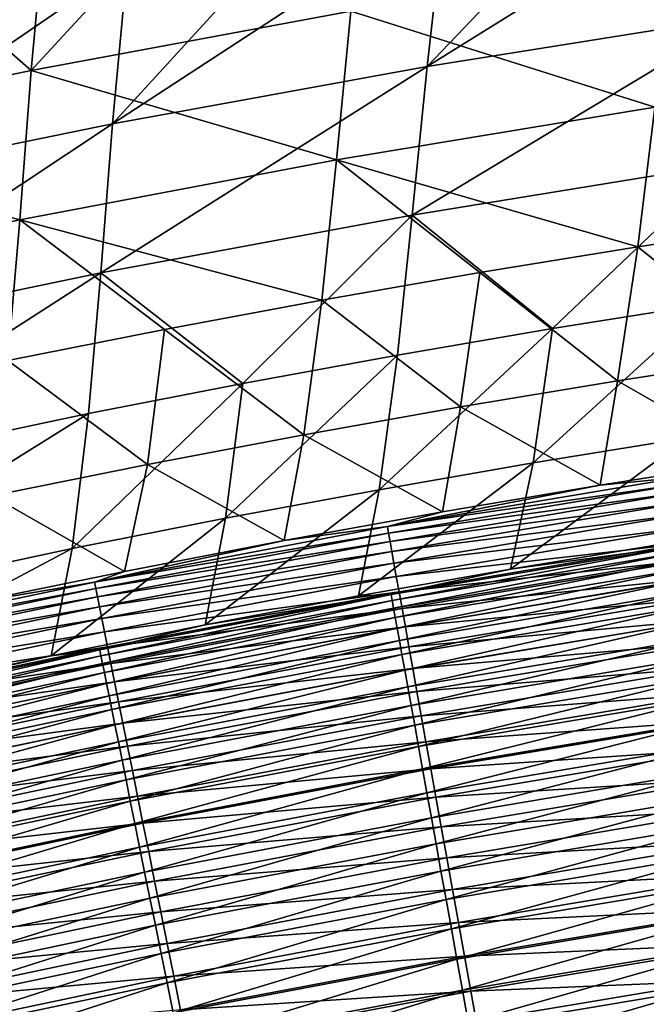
# Model space of a CAD drawing. Header units: metres. Extents: x 0 to 1400, y -1400 to 0.
# Tile 269 of 338: x 750 to 778, y -145 to -102. Entities that reach past the tile are written whole.
import ezdxf

# ---------------------------------------------------------------- set-up
doc = ezdxf.new("R2010")
doc.units = ezdxf.units.M

msp = doc.modelspace()

# ---------------------------------------------------------------- linework, layer by layer
at = {"layer": 'None'}
for points in [[(782.800903, -94.426468, -199.867569), (775.786987, -95.476776, -199.872437), (767.985657, -103.629807, -255.839676)], [(767.985657, -103.629807, -255.839676), (781.86145, -101.420616, -255.82933), (782.800903, -94.426468, -199.867569)], [(758.315857, -95.421333, -200.275085), (750.586853, -103.807663, -256.219849), (751.227295, -96.748245, -200.279816)], [(764.63916, -101.20118, -256.209503), (750.586853, -103.807663, -256.219849), (758.315857, -95.421333, -200.275085)], [(767.985657, -103.629807, -255.839676), (775.786987, -95.476776, -199.872437), (768.7854, -96.605034, -199.877167)], [(751.227295, -96.748245, -200.279816), (750.586853, -103.807663, -256.219849), (744.157837, -98.151138, -200.284409)], [(754.16272, -106.145538, -255.849457), (767.985657, -103.629807, -255.839676), (768.7854, -96.605034, -199.877167)], [(768.7854, -96.605034, -199.877167), (761.796875, -97.81031, -199.881775), (754.16272, -106.145538, -255.849457)], [(750.586853, -103.807663, -256.219849), (736.611206, -106.71711, -256.229614), (744.157837, -98.151138, -200.284409)], [(754.16272, -106.145538, -255.849457), (761.796875, -97.81031, -199.881775), (754.822144, -99.091652, -199.88623)], [(778.759705, -98.905357, -256.1987), (777.995056, -105.413879, -312.162842), (764.63916, -101.20118, -256.209503)], [(754.822144, -99.091652, -199.88623), (747.861877, -100.448143, -199.890549), (740.398376, -108.960342, -255.858627)], [(740.398376, -108.960342, -255.858627), (754.16272, -106.145538, -255.849457), (754.822144, -99.091652, -199.88623)], [(764.63916, -101.20118, -256.209503), (764.003784, -107.736351, -312.173248), (750.586853, -103.807663, -256.219849)], [(777.995056, -105.413879, -312.162842), (764.003784, -107.736351, -312.173248), (764.63916, -101.20118, -256.209503)], [(767.985657, -103.629807, -255.839676), (767.335693, -110.160187, -311.822388), (781.86145, -101.420616, -255.82933)], [(767.335693, -110.160187, -311.822388), (781.084778, -107.924309, -311.812408), (781.86145, -101.420616, -255.82933)], [(750.586853, -103.807663, -256.219849), (750.081116, -110.36866, -312.183197), (736.611206, -106.71711, -256.229614)], [(764.003784, -107.736351, -312.173248), (750.081116, -110.36866, -312.183197), (750.586853, -103.807663, -256.219849)], [(754.16272, -106.145538, -255.849457), (753.639832, -112.701332, -311.831818), (767.985657, -103.629807, -255.839676)], [(753.639832, -112.701332, -311.831818), (767.335693, -110.160187, -311.822388), (767.985657, -103.629807, -255.839676)], [(777.242615, -111.550644, -368.125061), (764.003784, -107.736351, -312.173248), (777.995056, -105.413879, -312.162842)], [(784.204529, -110.495384, -368.120605), (777.242615, -111.550644, -368.125061), (777.995056, -105.413879, -312.162842)], [(740.398376, -108.960342, -255.858627), (740.003235, -115.540199, -311.840729), (754.16272, -106.145538, -255.849457)], [(740.003235, -115.540199, -311.840729), (753.639832, -112.701332, -311.831818), (754.16272, -106.145538, -255.849457)], [(750.081116, -110.36866, -312.183197), (736.235718, -113.303078, -312.192627), (736.611206, -106.71711, -256.229614)], [(763.36377, -113.897858, -368.133698), (750.081116, -110.36866, -312.183197), (764.003784, -107.736351, -312.173248)], [(770.295288, -112.685143, -368.129425), (763.36377, -113.897858, -368.133698), (764.003784, -107.736351, -312.173248)], [(777.242615, -111.550644, -368.125061), (770.295288, -112.685143, -368.129425), (764.003784, -107.736351, -312.173248)], [(773.496521, -115.148918, -367.802643), (781.084778, -107.924309, -311.812408), (767.335693, -110.160187, -311.822388)], [(780.322327, -114.057007, -367.79834), (781.084778, -107.924309, -311.812408), (773.496521, -115.148918, -367.802643)], [(767.335693, -110.160187, -311.822388), (753.639832, -112.701332, -311.831818), (759.883606, -117.562538, -367.810944)], [(766.68335, -116.317749, -367.806824), (767.335693, -110.160187, -311.822388), (759.883606, -117.562538, -367.810944)], [(766.68335, -116.317749, -367.806824), (773.496521, -115.148918, -367.802643), (767.335693, -110.160187, -311.822388)], [(750.081116, -110.36866, -312.183197), (749.554077, -116.553841, -368.141937), (736.235718, -113.303078, -312.192627)], [(756.449585, -115.187759, -368.137848), (749.554077, -116.553841, -368.141937), (750.081116, -110.36866, -312.183197)], [(763.36377, -113.897858, -368.133698), (756.449585, -115.187759, -368.137848), (750.081116, -110.36866, -312.183197)], [(777.242615, -111.550644, -368.125061), (784.204529, -110.495384, -368.120605), (783.269531, -116.367065, -424.062805)], [(770.295288, -112.685143, -368.129425), (777.242615, -111.550644, -368.125061), (776.353394, -117.435493, -424.065674)], [(776.353394, -117.435493, -424.065674), (777.242615, -111.550644, -368.125061), (783.269531, -116.367065, -424.062805)], [(753.098022, -118.882317, -367.814941), (753.639832, -112.701332, -311.831818), (739.572571, -121.743057, -367.822601)], [(753.639832, -112.701332, -311.831818), (740.003235, -115.540199, -311.840729), (739.572571, -121.743057, -367.822601)], [(753.639832, -112.701332, -311.831818), (753.098022, -118.882317, -367.814941), (759.883606, -117.562538, -367.810944)], [(763.36377, -113.897858, -368.133698), (770.295288, -112.685143, -368.129425), (769.451965, -118.582687, -424.068451)], [(769.451965, -118.582687, -424.068451), (770.295288, -112.685143, -368.129425), (776.353394, -117.435493, -424.065674)], [(756.449585, -115.187759, -368.137848), (763.36377, -113.897858, -368.133698), (762.566589, -119.807625, -424.071167)], [(762.566589, -119.807625, -424.071167), (763.36377, -113.897858, -368.133698), (769.451965, -118.582687, -424.068451)], [(773.496521, -115.148918, -367.802643), (772.644775, -121.043266, -423.774811), (780.322327, -114.057007, -367.79834)], [(772.644775, -121.043266, -423.774811), (779.425659, -119.938507, -423.77179), (780.322327, -114.057007, -367.79834)], [(749.554077, -116.553841, -368.141937), (756.449585, -115.187759, -368.137848), (755.698669, -121.109306, -424.073822)], [(755.698669, -121.109306, -424.073822), (756.449585, -115.187759, -368.137848), (762.566589, -119.807625, -424.071167)], [(766.68335, -116.317749, -367.806824), (765.876648, -122.224434, -423.777771), (773.496521, -115.148918, -367.802643)], [(765.876648, -122.224434, -423.777771), (772.644775, -121.043266, -423.774811), (773.496521, -115.148918, -367.802643)], [(759.883606, -117.562538, -367.810944), (759.122131, -123.481041, -423.780701), (766.68335, -116.317749, -367.806824)], [(759.122131, -123.481041, -423.780701), (765.876648, -122.224434, -423.777771), (766.68335, -116.317749, -367.806824)], [(748.84967, -122.486717, -424.076355), (749.554077, -116.553841, -368.141937), (755.698669, -121.109306, -424.073822)], [(776.353394, -117.435493, -424.065674), (783.269531, -116.367065, -424.062805), (782.471985, -120.939232, -469.166962)], [(753.098022, -118.882317, -367.814941), (752.382019, -124.812103, -423.783569), (759.883606, -117.562538, -367.810944)], [(752.382019, -124.812103, -423.783569), (759.122131, -123.481041, -423.780701), (759.883606, -117.562538, -367.810944)], [(769.451965, -118.582687, -424.068451), (776.353394, -117.435493, -424.065674), (775.588013, -122.024628, -469.163727)], [(775.588013, -122.024628, -469.163727), (776.353394, -117.435493, -424.065674), (782.471985, -120.939232, -469.166962)], [(739.572571, -121.743057, -367.822601), (738.948181, -127.693802, -423.789154), (753.098022, -118.882317, -367.814941)], [(738.948181, -127.693802, -423.789154), (752.382019, -124.812103, -423.783569), (753.098022, -118.882317, -367.814941)], [(762.566589, -119.807625, -424.071167), (769.451965, -118.582687, -424.068451), (768.665894, -123.197723, -469.160065)], [(768.665894, -123.197723, -469.160065), (769.451965, -118.582687, -424.068451), (775.588013, -122.024628, -469.163727)], [(755.698669, -121.109306, -424.073822), (762.566589, -119.807625, -424.071167), (761.705322, -124.459564, -469.155945)], [(761.705322, -124.459564, -469.155945), (762.566589, -119.807625, -424.071167), (768.665894, -123.197723, -469.160065)], [(772.644775, -121.043266, -423.774811), (771.643127, -125.712227, -468.870575), (779.425659, -119.938507, -423.77179)], [(771.643127, -125.712227, -468.870575), (778.370056, -124.59964, -468.873749), (779.425659, -119.938507, -423.77179)], [(748.84967, -122.486717, -424.076355), (755.698669, -121.109306, -424.073822), (754.6875, -125.814896, -469.151306)], [(754.6875, -125.814896, -469.151306), (755.698669, -121.109306, -424.073822), (761.705322, -124.459564, -469.155945)], [(765.876648, -122.224434, -423.777771), (764.970154, -126.892456, -468.867065), (772.644775, -121.043266, -423.774811)], [(764.970154, -126.892456, -468.867065), (771.643127, -125.712227, -468.870575), (772.644775, -121.043266, -423.774811)], [(779.18158, -121.679115, -470.885315), (775.588013, -122.024628, -469.163727), (782.471985, -120.939232, -469.166962)], [(779.226563, -121.965149, -472.607269), (766.23877, -123.845581, -470.879059), (779.18158, -121.679115, -470.885315)], [(779.18158, -121.679115, -470.885315), (766.23877, -123.845581, -470.879059), (775.588013, -122.024628, -469.163727)], [(766.23877, -123.845581, -470.879059), (779.226563, -121.965149, -472.607269), (766.289917, -124.130341, -472.601257)], [(766.289917, -124.130341, -472.601257), (779.226563, -121.965149, -472.607269), (779.283875, -122.329613, -474.317017)], [(759.122131, -123.481041, -423.780701), (758.230896, -128.161514, -468.863129), (765.876648, -122.224434, -423.777771)], [(758.230896, -128.161514, -468.863129), (764.970154, -126.892456, -468.867065), (765.876648, -122.224434, -423.777771)], [(766.23877, -123.845581, -470.879059), (768.665894, -123.197723, -469.160065), (775.588013, -122.024628, -469.163727)], [(766.355042, -124.493233, -474.311279), (766.289917, -124.130341, -472.601257), (779.283875, -122.329613, -474.317017)], [(766.355042, -124.493233, -474.311279), (779.283875, -122.329613, -474.317017), (779.353333, -122.771416, -476.010284)], [(747.73114, -127.24041, -469.146301), (748.84967, -122.486717, -424.076355), (754.6875, -125.814896, -469.151306)], [(766.434021, -124.933205, -476.004822), (766.355042, -124.493233, -474.311279), (779.353333, -122.771416, -476.010284)], [(779.353333, -122.771416, -476.010284), (779.434814, -123.289497, -477.682831), (766.434021, -124.933205, -476.004822)], [(761.705322, -124.459564, -469.155945), (768.665894, -123.197723, -469.160065), (766.23877, -123.845581, -470.879059)], [(752.382019, -124.812103, -423.783569), (751.459412, -129.514328, -468.858795), (759.122131, -123.481041, -423.780701)], [(751.459412, -129.514328, -468.858795), (758.230896, -128.161514, -468.863129), (759.122131, -123.481041, -423.780701)], [(779.434814, -123.289497, -477.682831), (766.526672, -125.449188, -477.677643), (766.434021, -124.933205, -476.004822)], [(766.526672, -125.449188, -477.677643), (779.434814, -123.289497, -477.682831), (779.528076, -123.882782, -479.330414)], [(761.705322, -124.459564, -469.155945), (766.23877, -123.845581, -470.879059), (753.363464, -126.279922, -470.871124)], [(753.363464, -126.279922, -470.871124), (766.23877, -123.845581, -470.879059), (766.289917, -124.130341, -472.601257)], [(753.420532, -126.563217, -472.593658), (753.363464, -126.279922, -470.871124), (766.289917, -124.130341, -472.601257)], [(766.289917, -124.130341, -472.601257), (766.355042, -124.493233, -474.311279), (753.420532, -126.563217, -472.593658)], [(766.632751, -126.040108, -479.325531), (766.526672, -125.449188, -477.677643), (779.528076, -123.882782, -479.330414)], [(779.528076, -123.882782, -479.330414), (779.633057, -124.550194, -480.948792), (766.632751, -126.040108, -479.325531)], [(754.6875, -125.814896, -469.151306), (761.705322, -124.459564, -469.155945), (753.363464, -126.279922, -470.871124)], [(766.355042, -124.493233, -474.311279), (753.493347, -126.92437, -474.304016), (753.420532, -126.563217, -472.593658)], [(753.493347, -126.92437, -474.304016), (766.355042, -124.493233, -474.311279), (766.434021, -124.933205, -476.004822)], [(779.633057, -124.550194, -480.948792), (766.752075, -126.704903, -480.944183), (766.632751, -126.040108, -479.325531)], [(766.752075, -126.704903, -480.944183), (779.633057, -124.550194, -480.948792), (779.749451, -125.290657, -482.533691)], [(738.948181, -127.693802, -423.789154), (738.090088, -132.412888, -468.849121), (752.382019, -124.812103, -423.783569)], [(738.090088, -132.412888, -468.849121), (751.459412, -129.514328, -468.858795), (752.382019, -124.812103, -423.783569)], [(753.581543, -127.362297, -475.997894), (753.493347, -126.92437, -474.304016), (766.434021, -124.933205, -476.004822)], [(766.434021, -124.933205, -476.004822), (766.526672, -125.449188, -477.677643), (753.581543, -127.362297, -475.997894)], [(779.280151, -124.669205, -470.45755), (771.643127, -125.712227, -468.870575), (766.406494, -126.831985, -470.451752)], [(779.280151, -124.669205, -470.45755), (766.406494, -126.831985, -470.451752), (766.453735, -127.094208, -472.038055)], [(779.321777, -124.932617, -472.04364), (779.280151, -124.669205, -470.45755), (766.453735, -127.094208, -472.038055)], [(766.453735, -127.094208, -472.038055), (766.513916, -127.428398, -473.613129), (779.321777, -124.932617, -472.04364)], [(766.513916, -127.428398, -473.613129), (779.374756, -125.26825, -473.618439), (779.321777, -124.932617, -472.04364)], [(779.280151, -124.669205, -470.45755), (778.370056, -124.59964, -468.873749), (771.643127, -125.712227, -468.870575)], [(779.374756, -125.26825, -473.618439), (766.513916, -127.428398, -473.613129), (766.586914, -127.833572, -475.173035)], [(779.438965, -125.675117, -475.178101), (779.374756, -125.26825, -473.618439), (766.586914, -127.833572, -475.173035)], [(766.88446, -127.442497, -482.529358), (766.752075, -126.704903, -480.944183), (779.749451, -125.290657, -482.533691)], [(779.749451, -125.290657, -482.533691), (779.877136, -126.102913, -484.081085), (766.88446, -127.442497, -482.529358)], [(754.6875, -125.814896, -469.151306), (753.363464, -126.279922, -470.871124), (747.73114, -127.24041, -469.146301)], [(766.526672, -125.449188, -477.677643), (753.685059, -127.875954, -477.671082), (753.581543, -127.362297, -475.997894)], [(753.685059, -127.875954, -477.671082), (766.526672, -125.449188, -477.677643), (766.632751, -126.040108, -479.325531)], [(771.643127, -125.712227, -468.870575), (764.970154, -126.892456, -468.867065), (766.406494, -126.831985, -470.451752)], [(766.586914, -127.833572, -475.173035), (766.672546, -128.308762, -476.713867), (779.438965, -125.675117, -475.178101)], [(766.672546, -128.308762, -476.713867), (779.514282, -126.152245, -476.718689), (779.438965, -125.675117, -475.178101)], [(753.363464, -126.279922, -470.871124), (740.560425, -128.9758, -470.861664), (747.73114, -127.24041, -469.146301)], [(740.560425, -128.9758, -470.861664), (753.363464, -126.279922, -470.871124), (753.420532, -126.563217, -472.593658)], [(753.803589, -128.464264, -479.319305), (753.685059, -127.875954, -477.671082), (766.632751, -126.040108, -479.325531)], [(766.632751, -126.040108, -479.325531), (766.752075, -126.704903, -480.944183), (753.803589, -128.464264, -479.319305)], [(766.770569, -128.852966, -478.23172), (779.514282, -126.152245, -476.718689), (766.672546, -128.308762, -476.713867)], [(779.600586, -126.698631, -478.236237), (779.514282, -126.152245, -476.718689), (766.770569, -128.852966, -478.23172)], [(779.877136, -126.102913, -484.081085), (767.029724, -128.251633, -484.077057), (766.88446, -127.442497, -482.529358)], [(767.029724, -128.251633, -484.077057), (779.877136, -126.102913, -484.081085), (780.015808, -126.984894, -485.587982)], [(740.623291, -129.257492, -472.584564), (740.560425, -128.9758, -470.861664), (753.420532, -126.563217, -472.593658)], [(753.420532, -126.563217, -472.593658), (753.493347, -126.92437, -474.304016), (740.623291, -129.257492, -472.584564)], [(766.752075, -126.704903, -480.944183), (753.936951, -129.12616, -480.938324), (753.803589, -128.464264, -479.319305)], [(753.936951, -129.12616, -480.938324), (766.752075, -126.704903, -480.944183), (766.88446, -127.442497, -482.529358)], [(766.880798, -129.46521, -479.722656), (779.600586, -126.698631, -478.236237), (766.770569, -128.852966, -478.23172)], [(779.600586, -126.698631, -478.236237), (766.880798, -129.46521, -479.722656), (779.697571, -127.313293, -479.726898)], [(753.493347, -126.92437, -474.304016), (740.70343, -129.616714, -474.295288), (740.623291, -129.257492, -472.584564)], [(740.70343, -129.616714, -474.295288), (753.493347, -126.92437, -474.304016), (753.581543, -127.362297, -475.997894)], [(766.406494, -126.831985, -470.451752), (758.230896, -128.161514, -468.863129), (753.599731, -129.261017, -470.444427)], [(766.406494, -126.831985, -470.451752), (753.599731, -129.261017, -470.444427), (753.652466, -129.521896, -472.031036)], [(766.453735, -127.094208, -472.038055), (766.406494, -126.831985, -470.451752), (753.652466, -129.521896, -472.031036)], [(753.652466, -129.521896, -472.031036), (753.719666, -129.854462, -473.606415), (766.453735, -127.094208, -472.038055)], [(753.719666, -129.854462, -473.606415), (766.513916, -127.428398, -473.613129), (766.453735, -127.094208, -472.038055)], [(766.406494, -126.831985, -470.451752), (764.970154, -126.892456, -468.867065), (758.230896, -128.161514, -468.863129)], [(767.187439, -129.130249, -485.584229), (767.029724, -128.251633, -484.077057), (780.015808, -126.984894, -485.587982)], [(780.015808, -126.984894, -485.587982), (780.165039, -127.934334, -487.051544), (767.187439, -129.130249, -485.584229)], [(740.800659, -130.052414, -475.989563), (740.70343, -129.616714, -474.295288), (753.581543, -127.362297, -475.997894)], [(753.581543, -127.362297, -475.997894), (753.685059, -127.875954, -477.671082), (740.800659, -130.052414, -475.989563)], [(766.513916, -127.428398, -473.613129), (753.719666, -129.854462, -473.606415), (753.801147, -130.257767, -475.166626)], [(766.586914, -127.833572, -475.173035), (766.513916, -127.428398, -473.613129), (753.801147, -130.257767, -475.166626)], [(754.084961, -129.860596, -482.523865), (753.936951, -129.12616, -480.938324), (766.88446, -127.442497, -482.529358)], [(766.88446, -127.442497, -482.529358), (767.029724, -128.251633, -484.077057), (754.084961, -129.860596, -482.523865)], [(779.697571, -127.313293, -479.726898), (766.880798, -129.46521, -479.722656), (767.003174, -130.144501, -481.182739)], [(779.697571, -127.313293, -479.726898), (767.003174, -130.144501, -481.182739), (779.805237, -127.995239, -481.186737)], [(753.685059, -127.875954, -477.671082), (740.914734, -130.563522, -477.663177), (740.800659, -130.052414, -475.989563)], [(740.914734, -130.563522, -477.663177), (753.685059, -127.875954, -477.671082), (753.803589, -128.464264, -479.319305)], [(753.801147, -130.257767, -475.166626), (753.896729, -130.730804, -476.707794), (766.586914, -127.833572, -475.173035)], [(753.896729, -130.730804, -476.707794), (766.672546, -128.308762, -476.713867), (766.586914, -127.833572, -475.173035)], [(779.805237, -127.995239, -481.186737), (767.003174, -130.144501, -481.182739), (767.13739, -130.889679, -482.608307)], [(779.805237, -127.995239, -481.186737), (767.13739, -130.889679, -482.608307), (779.923279, -128.743301, -482.61203)], [(780.165039, -127.934334, -487.051544), (767.357239, -130.076096, -487.048096), (767.187439, -129.130249, -485.584229)], [(767.357239, -130.076096, -487.048096), (780.165039, -127.934334, -487.051544), (780.324524, -128.948975, -488.468994)], [(758.230896, -128.161514, -468.863129), (751.459412, -129.514328, -468.858795), (753.599731, -129.261017, -470.444427)], [(766.672546, -128.308762, -476.713867), (753.896729, -130.730804, -476.707794), (754.006226, -131.272598, -478.225952)], [(766.770569, -128.852966, -478.23172), (766.672546, -128.308762, -476.713867), (754.006226, -131.272598, -478.225952)], [(767.029724, -128.251633, -484.077057), (754.247314, -130.66629, -484.07193), (754.084961, -129.860596, -482.523865)], [(754.247314, -130.66629, -484.07193), (767.029724, -128.251633, -484.077057), (767.187439, -129.130249, -485.584229)], [(741.04541, -131.148987, -479.311829), (740.914734, -130.563522, -477.663177), (753.803589, -128.464264, -479.319305)], [(753.803589, -128.464264, -479.319305), (753.936951, -129.12616, -480.938324), (741.04541, -131.148987, -479.311829)], [(766.770569, -128.852966, -478.23172), (754.006226, -131.272598, -478.225952), (754.129456, -131.882172, -479.717224)], [(766.880798, -129.46521, -479.722656), (766.770569, -128.852966, -478.23172), (754.129456, -131.882172, -479.717224)], [(779.923279, -128.743301, -482.61203), (767.13739, -130.889679, -482.608307), (767.283142, -131.698868, -483.996552)], [(779.923279, -128.743301, -482.61203), (767.283142, -131.698868, -483.996552), (780.051514, -129.555588, -484)], [(753.599731, -129.261017, -470.444427), (751.459412, -129.514328, -468.858795), (740.864441, -131.950073, -470.435669)], [(753.599731, -129.261017, -470.444427), (740.864441, -131.950073, -470.435669), (740.922485, -132.209473, -472.022614)], [(753.652466, -129.521896, -472.031036), (753.599731, -129.261017, -470.444427), (740.922485, -132.209473, -472.022614)], [(753.936951, -129.12616, -480.938324), (741.192444, -131.807739, -480.931274), (741.04541, -131.148987, -479.311829)], [(741.192444, -131.807739, -480.931274), (753.936951, -129.12616, -480.938324), (754.084961, -129.860596, -482.523865)], [(754.423645, -131.541214, -485.579468), (754.247314, -130.66629, -484.07193), (767.187439, -129.130249, -485.584229)], [(767.187439, -129.130249, -485.584229), (767.357239, -130.076096, -487.048096), (754.423645, -131.541214, -485.579468)], [(767.538696, -131.086899, -488.46582), (767.357239, -130.076096, -487.048096), (780.324524, -128.948975, -488.468994)], [(780.324524, -128.948975, -488.468994), (780.493958, -130.026535, -489.837494), (767.538696, -131.086899, -488.46582)], [(751.459412, -129.514328, -468.858795), (738.090088, -132.412888, -468.849121), (740.864441, -131.950073, -470.435669)], [(740.922485, -132.209473, -472.022614), (740.99646, -132.540268, -473.598358), (753.652466, -129.521896, -472.031036)], [(740.99646, -132.540268, -473.598358), (753.719666, -129.854462, -473.606415), (753.652466, -129.521896, -472.031036)], [(766.880798, -129.46521, -479.722656), (754.129456, -131.882172, -479.717224), (754.266113, -132.558533, -481.177673)], [(766.880798, -129.46521, -479.722656), (754.266113, -132.558533, -481.177673), (767.003174, -130.144501, -481.182739)], [(780.051514, -129.555588, -484), (767.283142, -131.698868, -483.996552), (767.440063, -132.569946, -485.344879)], [(780.051514, -129.555588, -484), (767.440063, -132.569946, -485.344879), (780.189514, -130.430008, -485.348083)], [(753.719666, -129.854462, -473.606415), (740.99646, -132.540268, -473.598358), (741.086243, -132.941498, -475.158936)], [(753.801147, -130.257767, -475.166626), (753.719666, -129.854462, -473.606415), (741.086243, -132.941498, -475.158936)], [(741.355652, -132.538742, -482.517242), (741.192444, -131.807739, -480.931274), (754.084961, -129.860596, -482.523865)], [(754.084961, -129.860596, -482.523865), (754.247314, -130.66629, -484.07193), (741.355652, -132.538742, -482.517242)], [(767.003174, -130.144501, -481.182739), (754.266113, -132.558533, -481.177673), (754.416077, -133.300552, -482.603577)], [(767.003174, -130.144501, -481.182739), (754.416077, -133.300552, -482.603577), (767.13739, -130.889679, -482.608307)], [(767.357239, -130.076096, -487.048096), (754.613464, -132.483109, -487.043671), (754.423645, -131.541214, -485.579468)], [(754.613464, -132.483109, -487.043671), (767.357239, -130.076096, -487.048096), (767.538696, -131.086899, -488.46582)], [(780.493958, -130.026535, -489.837494), (767.731384, -132.160416, -489.834625), (767.538696, -131.086899, -488.46582)], [(767.731384, -132.160416, -489.834625), (780.493958, -130.026535, -489.837494), (780.672852, -131.164764, -491.154327)], [(741.086243, -132.941498, -475.158936), (741.191589, -133.412186, -476.7005), (753.801147, -130.257767, -475.166626)], [(741.191589, -133.412186, -476.7005), (753.896729, -130.730804, -476.707794), (753.801147, -130.257767, -475.166626)], [(780.189514, -130.430008, -485.348083), (767.440063, -132.569946, -485.344879), (767.607727, -133.500885, -486.650757)], [(780.189514, -130.430008, -485.348083), (767.607727, -133.500885, -486.650757), (780.336975, -131.364471, -486.653687)], [(753.896729, -130.730804, -476.707794), (741.191589, -133.412186, -476.7005), (741.312256, -133.951355, -478.219055)], [(754.006226, -131.272598, -478.225952), (753.896729, -130.730804, -476.707794), (741.312256, -133.951355, -478.219055)], [(754.247314, -130.66629, -484.07193), (741.534668, -133.340714, -484.065735), (741.355652, -132.538742, -482.517242)], [(741.534668, -133.340714, -484.065735), (754.247314, -130.66629, -484.07193), (754.423645, -131.541214, -485.579468)], [(767.13739, -130.889679, -482.608307), (754.416077, -133.300552, -482.603577), (754.578979, -134.106323, -483.992157)], [(767.13739, -130.889679, -482.608307), (754.578979, -134.106323, -483.992157), (767.283142, -131.698868, -483.996552)], [(754.006226, -131.272598, -478.225952), (741.312256, -133.951355, -478.219055), (741.447998, -134.558029, -479.710693)], [(754.129456, -131.882172, -479.717224), (754.006226, -131.272598, -478.225952), (741.447998, -134.558029, -479.710693)], [(754.816284, -133.489731, -488.461761), (754.613464, -132.483109, -487.043671), (767.538696, -131.086899, -488.46582)], [(767.538696, -131.086899, -488.46582), (767.731384, -132.160416, -489.834625), (754.816284, -133.489731, -488.461761)], [(780.336975, -131.364471, -486.653687), (767.607727, -133.500885, -486.650757), (767.785828, -134.489578, -487.91153)], [(767.934937, -133.294403, -491.151703), (767.731384, -132.160416, -489.834625), (780.672852, -131.164764, -491.154327)], [(780.336975, -131.364471, -486.653687), (767.785828, -134.489578, -487.91153), (780.493591, -132.356888, -487.914215)], [(767.934937, -133.294403, -491.151703), (780.672852, -131.164764, -491.154327), (780.860962, -132.361404, -492.416626)], [(754.129456, -131.882172, -479.717224), (741.447998, -134.558029, -479.710693), (741.598694, -135.231232, -481.171539)], [(741.729126, -134.211639, -485.5737), (741.534668, -133.340714, -484.065735), (754.423645, -131.541214, -485.579468)], [(754.129456, -131.882172, -479.717224), (741.598694, -135.231232, -481.171539), (754.266113, -132.558533, -481.177673)], [(754.423645, -131.541214, -485.579468), (754.613464, -132.483109, -487.043671), (741.729126, -134.211639, -485.5737)], [(767.283142, -131.698868, -483.996552), (754.578979, -134.106323, -483.992157), (754.754272, -134.97377, -485.34082)], [(767.283142, -131.698868, -483.996552), (754.754272, -134.97377, -485.34082), (767.440063, -132.569946, -485.344879)], [(767.731384, -132.160416, -489.834625), (755.031738, -134.558838, -489.830902), (754.816284, -133.489731, -488.461761)], [(755.031738, -134.558838, -489.830902), (767.731384, -132.160416, -489.834625), (767.934937, -133.294403, -491.151703)], [(780.493591, -132.356888, -487.914215), (767.785828, -134.489578, -487.91153), (767.973938, -135.533951, -489.124695)], [(780.493591, -132.356888, -487.914215), (767.973938, -135.533951, -489.124695), (780.659058, -133.405182, -489.127106)], [(754.266113, -132.558533, -481.177673), (741.598694, -135.231232, -481.171539), (741.763977, -135.969818, -482.597839)], [(754.613464, -132.483109, -487.043671), (741.938416, -135.149277, -487.03833), (741.729126, -134.211639, -485.5737)], [(754.266113, -132.558533, -481.177673), (741.763977, -135.969818, -482.597839), (754.416077, -133.300552, -482.603577)], [(741.938416, -135.149277, -487.03833), (754.613464, -132.483109, -487.043671), (754.816284, -133.489731, -488.461761)], [(767.440063, -132.569946, -485.344879), (754.754272, -134.97377, -485.34082), (754.94165, -135.900833, -486.647003)], [(767.440063, -132.569946, -485.344879), (754.94165, -135.900833, -486.647003), (767.607727, -133.500885, -486.650757)], [(767.934937, -133.294403, -491.151703), (780.860962, -132.361404, -492.416626), (768.148926, -134.486588, -492.414276)], [(768.148926, -134.486588, -492.414276), (780.860962, -132.361404, -492.416626), (781.057861, -133.614166, -493.621613)], [(754.416077, -133.300552, -482.603577), (741.763977, -135.969818, -482.597839), (741.943481, -136.771896, -483.986816)], [(742.16217, -136.151367, -488.456848), (741.938416, -135.149277, -487.03833), (754.816284, -133.489731, -488.461761)], [(754.416077, -133.300552, -482.603577), (741.943481, -136.771896, -483.986816), (754.578979, -134.106323, -483.992157)], [(754.816284, -133.489731, -488.461761), (755.031738, -134.558838, -489.830902), (742.16217, -136.151367, -488.456848)], [(767.607727, -133.500885, -486.650757), (754.94165, -135.900833, -486.647003), (755.140625, -136.885452, -487.908112)], [(755.259338, -135.688171, -491.148315), (755.031738, -134.558838, -489.830902), (767.934937, -133.294403, -491.151703)], [(767.607727, -133.500885, -486.650757), (755.140625, -136.885452, -487.908112), (767.785828, -134.489578, -487.91153)], [(755.259338, -135.688171, -491.148315), (767.934937, -133.294403, -491.151703), (768.148926, -134.486588, -492.414276)], [(780.659058, -133.405182, -489.127106), (767.973938, -135.533951, -489.124695), (768.171692, -136.631927, -490.287628)], [(768.148926, -134.486588, -492.414276), (781.057861, -133.614166, -493.621613), (768.372986, -135.734711, -493.619507)], [(780.659058, -133.405182, -489.127106), (768.171692, -136.631927, -490.287628), (780.833008, -134.507278, -490.289795)], [(768.372986, -135.734711, -493.619507), (781.057861, -133.614166, -493.621613), (781.263245, -134.9207, -494.766663)], [(754.578979, -134.106323, -483.992157), (741.943481, -136.771896, -483.986816), (742.13678, -137.635406, -485.335876)], [(754.578979, -134.106323, -483.992157), (742.13678, -137.635406, -485.335876), (754.754272, -134.97377, -485.34082)], [(767.785828, -134.489578, -487.91153), (755.140625, -136.885452, -487.908112), (755.350891, -137.925537, -489.121582)], [(755.259338, -135.688171, -491.148315), (768.148926, -134.486588, -492.414276), (755.498596, -136.875488, -492.411224)], [(767.785828, -134.489578, -487.91153), (755.350891, -137.925537, -489.121582), (767.973938, -135.533951, -489.124695)], [(755.498596, -136.875488, -492.411224), (768.148926, -134.486588, -492.414276), (768.372986, -135.734711, -493.619507)], [(780.833008, -134.507278, -490.289795), (768.171692, -136.631927, -490.287628), (768.378723, -137.781433, -491.397766)], [(780.833008, -134.507278, -490.289795), (768.378723, -137.781433, -491.397766), (781.015076, -135.661072, -491.399719)], [(755.031738, -134.558838, -489.830902), (742.39978, -137.215698, -489.826416), (742.16217, -136.151367, -488.456848)], [(742.39978, -137.215698, -489.826416), (755.031738, -134.558838, -489.830902), (755.259338, -135.688171, -491.148315)], [(781.263245, -134.9207, -494.766663), (768.606628, -137.036407, -494.764801), (768.372986, -135.734711, -493.619507)], [(781.476624, -136.278137, -495.849579), (768.606628, -137.036407, -494.764801), (781.263245, -134.9207, -494.766663)], [(754.754272, -134.97377, -485.34082), (742.13678, -137.635406, -485.335876), (742.343384, -138.558304, -486.642456)], [(754.754272, -134.97377, -485.34082), (742.343384, -138.558304, -486.642456), (754.94165, -135.900833, -486.647003)], [(742.39978, -137.215698, -489.826416), (755.259338, -135.688171, -491.148315), (742.650818, -138.340012, -491.144226)], [(742.650818, -138.340012, -491.144226), (755.259338, -135.688171, -491.148315), (755.498596, -136.875488, -492.411224)], [(767.973938, -135.533951, -489.124695), (755.350891, -137.925537, -489.121582), (755.571899, -139.019012, -490.284821)], [(768.372986, -135.734711, -493.619507), (755.749084, -138.11853, -493.616791), (755.498596, -136.875488, -492.411224)], [(767.973938, -135.533951, -489.124695), (755.571899, -139.019012, -490.284821), (768.171692, -136.631927, -490.287628)], [(768.606628, -137.036407, -494.764801), (755.749084, -138.11853, -493.616791), (768.372986, -135.734711, -493.619507)], [(781.015076, -135.661072, -491.399719), (768.378723, -137.781433, -491.397766), (768.594666, -138.98027, -492.452637)], [(781.015076, -135.661072, -491.399719), (768.594666, -138.98027, -492.452637), (781.204956, -136.86438, -492.454376)], [(754.94165, -135.900833, -486.647003), (742.343384, -138.558304, -486.642456), (742.562744, -139.538513, -487.903931)], [(754.94165, -135.900833, -486.647003), (742.562744, -139.538513, -487.903931), (755.140625, -136.885452, -487.908112)], [(768.171692, -136.631927, -490.287628), (755.571899, -139.019012, -490.284821), (755.803284, -140.163834, -491.395233)], [(768.171692, -136.631927, -490.287628), (755.803284, -140.163834, -491.395233), (768.378723, -137.781433, -491.397766)], [(768.606628, -137.036407, -494.764801), (781.476624, -136.278137, -495.849579), (768.849426, -138.38884, -495.847931)], [(768.849426, -138.38884, -495.847931), (781.476624, -136.278137, -495.849579), (781.69751, -137.683502, -496.868347)], [(755.140625, -136.885452, -487.908112), (742.562744, -139.538513, -487.903931), (742.794556, -140.573959, -489.117798)], [(755.498596, -136.875488, -492.411224), (742.914734, -139.522079, -492.407532), (742.650818, -138.340012, -491.144226)], [(755.140625, -136.885452, -487.908112), (742.794556, -140.573959, -489.117798), (755.350891, -137.925537, -489.121582)], [(755.749084, -138.11853, -493.616791), (742.914734, -139.522079, -492.407532), (755.498596, -136.875488, -492.411224)], [(755.749084, -138.11853, -493.616791), (768.606628, -137.036407, -494.764801), (756.010376, -139.414963, -494.76236)], [(756.010376, -139.414963, -494.76236), (768.606628, -137.036407, -494.764801), (768.849426, -138.38884, -495.847931)], [(781.204956, -136.86438, -492.454376), (768.594666, -138.98027, -492.452637), (768.819031, -140.22583, -493.450317)], [(781.204956, -136.86438, -492.454376), (768.819031, -140.22583, -493.450317), (781.402283, -138.114563, -493.451843)], [(755.350891, -137.925537, -489.121582), (742.794556, -140.573959, -489.117798), (743.038269, -141.662613, -490.281403)], [(755.350891, -137.925537, -489.121582), (743.038269, -141.662613, -490.281403), (755.571899, -139.019012, -490.284821)], [(768.378723, -137.781433, -491.397766), (755.803284, -140.163834, -491.395233), (756.044617, -141.357819, -492.450409)], [(768.378723, -137.781433, -491.397766), (756.044617, -141.357819, -492.450409), (768.594666, -138.98027, -492.452637)], [(781.69751, -137.683502, -496.868347), (769.100769, -139.789032, -496.866943), (768.849426, -138.38884, -495.847931)], [(781.925476, -139.133835, -497.821014), (769.100769, -139.789032, -496.866943), (781.69751, -137.683502, -496.868347)], [(742.914734, -139.522079, -492.407532), (755.749084, -138.11853, -493.616791), (743.19104, -140.759659, -493.613495)], [(743.19104, -140.759659, -493.613495), (755.749084, -138.11853, -493.616791), (756.010376, -139.414963, -494.76236)], [(768.849426, -138.38884, -495.847931), (756.281799, -140.761917, -495.845825), (756.010376, -139.414963, -494.76236)], [(769.100769, -139.789032, -496.866943), (756.281799, -140.761917, -495.845825), (768.849426, -138.38884, -495.847931)], [(781.402283, -138.114563, -493.451843), (768.819031, -140.22583, -493.450317), (769.05127, -141.515396, -494.388916)], [(781.402283, -138.114563, -493.451843), (769.05127, -141.515396, -494.388916), (781.606567, -139.408905, -494.390228)], [(755.571899, -139.019012, -490.284821), (743.038269, -141.662613, -490.281403), (743.293396, -142.802383, -491.392181)], [(755.571899, -139.019012, -490.284821), (743.293396, -142.802383, -491.392181), (755.803284, -140.163834, -491.395233)], [(768.594666, -138.98027, -492.452637), (756.044617, -141.357819, -492.450409), (756.295349, -142.598343, -493.448364)], [(768.594666, -138.98027, -492.452637), (756.295349, -142.598343, -493.448364), (768.819031, -140.22583, -493.450317)], [(781.925476, -139.133835, -497.821014), (769.360107, -141.234039, -497.819824), (769.100769, -139.789032, -496.866943)], [(782.160034, -140.626175, -498.705536), (769.360107, -141.234039, -497.819824), (781.925476, -139.133835, -497.821014)], [(756.010376, -139.414963, -494.76236), (743.479248, -142.050415, -494.75943), (743.19104, -140.759659, -493.613495)], [(756.281799, -140.761917, -495.845825), (743.479248, -142.050415, -494.75943), (756.010376, -139.414963, -494.76236)], [(781.606567, -139.408905, -494.390228), (769.05127, -141.515396, -494.388916), (769.290955, -142.846237, -495.266571)], [(769.290955, -142.846237, -495.266571), (781.817322, -140.744659, -495.2677), (781.606567, -139.408905, -494.390228)], [(769.100769, -139.789032, -496.866943), (756.562866, -142.156479, -496.865112), (756.281799, -140.761917, -495.845825)], [(769.360107, -141.234039, -497.819824), (756.562866, -142.156479, -496.865112), (769.100769, -139.789032, -496.866943)], [(755.803284, -140.163834, -491.395233), (743.293396, -142.802383, -491.392181), (743.559509, -143.991119, -492.447693)], [(755.803284, -140.163834, -491.395233), (743.559509, -143.991119, -492.447693), (756.044617, -141.357819, -492.450409)], [(768.819031, -140.22583, -493.450317), (756.295349, -142.598343, -493.448364), (756.554932, -143.88269, -494.387207)], [(768.819031, -140.22583, -493.450317), (756.554932, -143.88269, -494.387207), (769.05127, -141.515396, -494.388916)], [(756.281799, -140.761917, -495.845825), (743.778687, -143.391495, -495.843231), (743.479248, -142.050415, -494.75943)], [(756.562866, -142.156479, -496.865112), (743.778687, -143.391495, -495.843231), (756.281799, -140.761917, -495.845825)], [(769.537598, -144.215607, -496.081482), (781.817322, -140.744659, -495.2677), (769.290955, -142.846237, -495.266571)], [(782.160034, -140.626175, -498.705536), (769.627014, -142.720886, -498.704529), (769.360107, -141.234039, -497.819824)], [(781.817322, -140.744659, -495.2677), (769.537598, -144.215607, -496.081482), (782.034241, -142.11908, -496.082397)], [(782.400757, -142.157532, -499.519897), (769.627014, -142.720886, -498.704529), (782.160034, -140.626175, -498.705536)], [(756.044617, -141.357819, -492.450409), (743.559509, -143.991119, -492.447693), (743.835999, -145.226227, -493.445953)], [(756.044617, -141.357819, -492.450409), (743.835999, -145.226227, -493.445953), (756.295349, -142.598343, -493.448364)], [(769.360107, -141.234039, -497.819824), (756.852905, -143.595673, -497.818237), (756.562866, -142.156479, -496.865112)], [(769.627014, -142.720886, -498.704529), (756.852905, -143.595673, -497.818237), (769.360107, -141.234039, -497.819824)], [(769.05127, -141.515396, -494.388916), (756.554932, -143.88269, -494.387207), (756.822876, -145.208176, -495.265106)], [(769.05127, -141.515396, -494.388916), (756.822876, -145.208176, -495.265106), (769.290955, -142.846237, -495.266571)], [(756.562866, -142.156479, -496.865112), (744.088684, -144.779984, -496.862854), (743.778687, -143.391495, -495.843231)], [(756.852905, -143.595673, -497.818237), (744.088684, -144.779984, -496.862854), (756.562866, -142.156479, -496.865112)], [(782.034241, -142.11908, -496.082397), (769.537598, -144.215607, -496.081482), (769.79071, -145.620804, -496.831726)], [(782.400757, -142.157532, -499.519897), (769.900879, -144.246643, -499.519073), (769.627014, -142.720886, -498.704529)], [(782.034241, -142.11908, -496.082397), (769.79071, -145.620804, -496.831726), (782.256836, -143.529465, -496.832489)], [(782.647156, -143.72493, -500.262115), (769.900879, -144.246643, -499.519073), (782.400757, -142.157532, -499.519897)], [(756.295349, -142.598343, -493.448364), (743.835999, -145.226227, -493.445953), (744.122253, -146.504974, -494.385132)], [(756.295349, -142.598343, -493.448364), (744.122253, -146.504974, -494.385132), (756.554932, -143.88269, -494.387207)], [(769.627014, -142.720886, -498.704529), (757.151367, -145.076569, -498.703186), (756.852905, -143.595673, -497.818237)], [(769.900879, -144.246643, -499.519073), (757.151367, -145.076569, -498.703186), (769.627014, -142.720886, -498.704529)], [(769.290955, -142.846237, -495.266571), (756.822876, -145.208176, -495.265106), (757.098511, -146.572037, -496.080231)], [(757.098511, -146.572037, -496.080231), (769.537598, -144.215607, -496.081482), (769.290955, -142.846237, -495.266571)], [(756.852905, -143.595673, -497.818237), (744.40863, -146.212936, -497.816284), (744.088684, -144.779984, -496.862854)], [(757.151367, -145.076569, -498.703186), (744.40863, -146.212936, -497.816284), (756.852905, -143.595673, -497.818237)], [(782.256836, -143.529465, -496.832489), (769.79071, -145.620804, -496.831726), (770.049744, -147.059097, -497.515503)], [(770.049744, -147.059097, -497.515503), (782.484619, -144.973038, -497.516113), (782.256836, -143.529465, -496.832489)], [(756.554932, -143.88269, -494.387207), (744.122253, -146.504974, -494.385132), (744.417664, -147.824692, -495.263336)], [(756.554932, -143.88269, -494.387207), (744.417664, -147.824692, -495.263336), (756.822876, -145.208176, -495.265106)], [(782.647156, -143.72493, -500.262115), (770.181213, -145.808319, -500.261444), (769.900879, -144.246643, -499.519073)], [(782.898682, -145.325439, -500.930145), (770.181213, -145.808319, -500.261444), (782.647156, -143.72493, -500.262115)], [(757.381409, -147.971603, -496.830688), (769.537598, -144.215607, -496.081482), (757.098511, -146.572037, -496.080231)], [(769.900879, -144.246643, -499.519073), (757.457581, -146.596222, -499.517975), (757.151367, -145.076569, -498.703186)], [(769.537598, -144.215607, -496.081482), (757.381409, -147.971603, -496.830688), (769.79071, -145.620804, -496.831726)], [(770.181213, -145.808319, -500.261444), (757.457581, -146.596222, -499.517975), (769.900879, -144.246643, -499.519073)]]:
    msp.add_3dface(points, dxfattribs=at)

doc.saveas('drawing.dxf')
